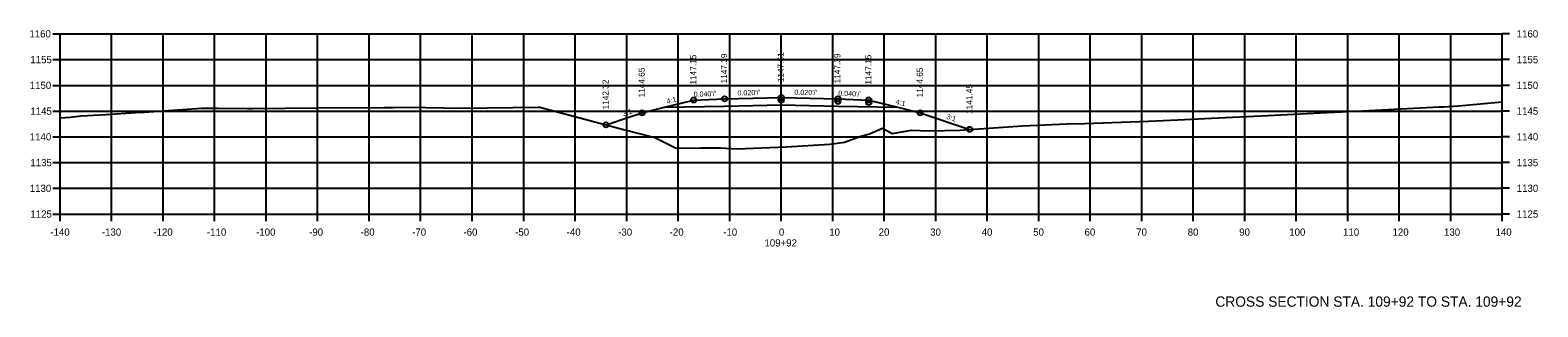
# Model space of a CAD drawing. Extents: x 1368971 to 1374497, y 378717 to 381839.
# Drawn here: x 1369951.5 to 1370244.2, y 380792.3 to 380846.1 of the extents above; entities that cross this region are included whole.
import ezdxf

# ---------------------------------------------------------------- set-up
doc = ezdxf.new("R2010")
doc.units = 0
for name, color, linetype in [('R_Alt Surface', 7, 'Continuous'), ('R_Axis', 7, 'Continuous'), ('R_Axis Annot', 7, 'Continuous'), ('R_Draft', 7, 'Continuous'), ('R_Exist Surface', 7, 'Continuous'), ('R_Fin Surface', 7, 'Continuous'), ('R_Grid', 7, 'Continuous'), ('R_No Plot', 7, 'Continuous'), ('R_Xsect Elev', 7, 'Continuous'), ('R_Xsect Slope', 7, 'Continuous')]:
    doc.layers.add(name, color=color, linetype=linetype)

msp = doc.modelspace()

# ---------------------------------------------------------------- linework, layer by layer
at = {"layer": 'R_Alt Surface'}
msp.add_lwpolyline([(1370074.68, 380831.11), (1370086.31, 380831.35), (1370086.31, 380831.35), (1370097.31, 380831.57), (1370097.31, 380831.57), (1370108.31, 380831.35), (1370108.31, 380831.35), (1370119.95, 380831.11)], dxfattribs=at)
at = {"layer": 'R_Axis'}
for p, q in [((1369955.91, 380845.37), (1369957.31, 380845.37)), ((1369957.31, 380810.37), (1369957.31, 380845.37)), ((1370237.31, 380810.37), (1370237.31, 380845.37)), ((1370238.71, 380845.37), (1370237.31, 380845.37)), ((1369955.91, 380840.37), (1369957.31, 380840.37)), ((1370238.71, 380840.37), (1370237.31, 380840.37)), ((1369955.91, 380835.37), (1369957.31, 380835.37)), ((1370238.71, 380835.37), (1370237.31, 380835.37)), ((1369955.91, 380830.37), (1369957.31, 380830.37)), ((1370238.71, 380830.37), (1370237.31, 380830.37)), ((1369955.91, 380825.37), (1369957.31, 380825.37)), ((1370238.71, 380825.37), (1370237.31, 380825.37)), ((1369955.91, 380820.37), (1369957.31, 380820.37)), ((1370238.71, 380820.37), (1370237.31, 380820.37)), ((1369955.91, 380815.37), (1369957.31, 380815.37)), ((1370238.71, 380815.37), (1370237.31, 380815.37)), ((1369955.91, 380810.37), (1369957.31, 380810.37)), ((1369957.31, 380810.37), (1370237.31, 380810.37)), ((1369957.31, 380808.97), (1369957.31, 380810.37)), ((1369967.31, 380808.97), (1369967.31, 380810.37)), ((1369977.31, 380808.97), (1369977.31, 380810.37)), ((1369987.31, 380808.97), (1369987.31, 380810.37)), ((1369997.31, 380808.97), (1369997.31, 380810.37)), ((1370007.31, 380808.97), (1370007.31, 380810.37)), ((1370017.31, 380808.97), (1370017.31, 380810.37)), ((1370027.31, 380808.97), (1370027.31, 380810.37)), ((1370037.31, 380808.97), (1370037.31, 380810.37)), ((1370047.31, 380808.97), (1370047.31, 380810.37)), ((1370057.31, 380808.97), (1370057.31, 380810.37)), ((1370067.31, 380808.97), (1370067.31, 380810.37)), ((1370077.31, 380808.97), (1370077.31, 380810.37)), ((1370087.31, 380808.97), (1370087.31, 380810.37)), ((1370097.31, 380808.97), (1370097.31, 380810.37)), ((1370107.31, 380808.97), (1370107.31, 380810.37)), ((1370117.31, 380808.97), (1370117.31, 380810.37)), ((1370127.31, 380808.97), (1370127.31, 380810.37)), ((1370137.31, 380808.97), (1370137.31, 380810.37)), ((1370147.31, 380808.97), (1370147.31, 380810.37)), ((1370157.31, 380808.97), (1370157.31, 380810.37)), ((1370167.31, 380808.97), (1370167.31, 380810.37)), ((1370177.31, 380808.97), (1370177.31, 380810.37)), ((1370187.31, 380808.97), (1370187.31, 380810.37)), ((1370197.31, 380808.97), (1370197.31, 380810.37)), ((1370207.31, 380808.97), (1370207.31, 380810.37)), ((1370217.31, 380808.97), (1370217.31, 380810.37)), ((1370227.31, 380808.97), (1370227.31, 380810.37)), ((1370237.31, 380808.97), (1370237.31, 380810.37)), ((1370238.71, 380810.37), (1370237.31, 380810.37))]:
    msp.add_line(p, q, dxfattribs=at)
at = {"layer": 'R_Exist Surface'}
msp.add_lwpolyline([(1369957.31, 380829.06), (1369959.28, 380829.2), (1369961.41, 380829.43), (1369966.24, 380829.68), (1369971.99, 380830.08), (1369973.6, 380830.14), (1369984.76, 380830.93), (1369984.87, 380830.93), (1369987.98, 380830.91), (1369993.7, 380830.87), (1369994.69, 380830.89), (1370007.37, 380830.99), (1370020.17, 380831.08), (1370022.16, 380831.09), (1370024.82, 380831.11), (1370035.32, 380830.96), (1370050.14, 380831.14), (1370050.28, 380831.14), (1370050.31, 380831.14), (1370050.42, 380831.14), (1370066.72, 380826.78), (1370072.75, 380825.21), (1370076.91, 380823.19), (1370081.78, 380823.22), (1370083.13, 380823.24), (1370085.53, 380823.24), (1370088.7, 380823.07), (1370098.27, 380823.45), (1370106.76, 380823.93), (1370109.59, 380824.32), (1370112.77, 380825.53), (1370114.44, 380825.94), (1370116.95, 380827.08), (1370118.83, 380826.02), (1370122.59, 380826.69), (1370126.03, 380826.54), (1370131.99, 380826.69), (1370144.16, 380827.53), (1370154.27, 380827.94), (1370154.83, 380827.92), (1370156.28, 380827.95), (1370168.61, 380828.42), (1370174.29, 380828.7), (1370180.87, 380829.02), (1370191.76, 380829.49), (1370203.27, 380830.08), (1370208.95, 380830.33), (1370225.06, 380831.19), (1370225.88, 380831.23), (1370228.81, 380831.39), (1370237.31, 380832.16)], dxfattribs=at)
at = {"layer": 'R_Fin Surface'}
msp.add_lwpolyline([(1370063.32, 380827.69), (1370067.56, 380829.1), (1370070.31, 380830.02), (1370074.68, 380831.11), (1370080.31, 380832.52), (1370086.31, 380832.76), (1370097.31, 380832.98), (1370108.31, 380832.76), (1370114.31, 380832.52), (1370119.95, 380831.11), (1370124.31, 380830.02), (1370133.92, 380826.82)], dxfattribs=at)
at = {"layer": 'R_Grid'}
for p, q in [((1369957.31, 380845.37), (1370237.31, 380845.37)), ((1369957.31, 380810.37), (1369957.31, 380845.37)), ((1369967.31, 380810.37), (1369967.31, 380845.37)), ((1369977.31, 380810.37), (1369977.31, 380845.37)), ((1369987.31, 380810.37), (1369987.31, 380845.37)), ((1369997.31, 380810.37), (1369997.31, 380845.37)), ((1370007.31, 380810.37), (1370007.31, 380845.37)), ((1370017.31, 380810.37), (1370017.31, 380845.37)), ((1370027.31, 380810.37), (1370027.31, 380845.37)), ((1370037.31, 380810.37), (1370037.31, 380845.37)), ((1370047.31, 380810.37), (1370047.31, 380845.37)), ((1370057.31, 380810.37), (1370057.31, 380845.37)), ((1370067.31, 380810.37), (1370067.31, 380845.37)), ((1370077.31, 380810.37), (1370077.31, 380845.37)), ((1370087.31, 380810.37), (1370087.31, 380845.37)), ((1370097.31, 380810.37), (1370097.31, 380845.37)), ((1370107.31, 380810.37), (1370107.31, 380845.37)), ((1370117.31, 380810.37), (1370117.31, 380845.37)), ((1370127.31, 380810.37), (1370127.31, 380845.37)), ((1370137.31, 380810.37), (1370137.31, 380845.37)), ((1370147.31, 380810.37), (1370147.31, 380845.37)), ((1370157.31, 380810.37), (1370157.31, 380845.37)), ((1370167.31, 380810.37), (1370167.31, 380845.37)), ((1370177.31, 380810.37), (1370177.31, 380845.37)), ((1370187.31, 380810.37), (1370187.31, 380845.37)), ((1370197.31, 380810.37), (1370197.31, 380845.37)), ((1370207.31, 380810.37), (1370207.31, 380845.37)), ((1370217.31, 380810.37), (1370217.31, 380845.37)), ((1370227.31, 380810.37), (1370227.31, 380845.37)), ((1370237.31, 380810.37), (1370237.31, 380845.37)), ((1369957.31, 380840.37), (1370237.31, 380840.37)), ((1369957.31, 380835.37), (1370237.31, 380835.37)), ((1369957.31, 380830.37), (1370237.31, 380830.37)), ((1369957.31, 380825.37), (1370237.31, 380825.37)), ((1369957.31, 380820.37), (1370237.31, 380820.37)), ((1369957.31, 380815.37), (1370237.31, 380815.37)), ((1369957.31, 380810.37), (1370237.31, 380810.37))]:
    msp.add_line(p, q, dxfattribs=at)
at = {"layer": 'R_No Plot'}
for centre in [(1370080.31, 380832.52), (1370086.31, 380832.76), (1370097.31, 380832.98), (1370097.31, 380832.49), (1370108.31, 380832.76), (1370108.31, 380832.27), (1370114.31, 380832.52), (1370114.31, 380832.03), (1370063.32, 380827.69), (1370070.31, 380830.02), (1370124.31, 380830.02), (1370133.92, 380826.82)]:
    msp.add_circle(centre, 0.5, dxfattribs=at)

# ---------------------------------------------------------------- texts
at = {"layer": 'R_Axis'}
msp.add_text('-', height=0.0001, dxfattribs=at).set_placement((1369957.31, 380810.37))
at = {"layer": 'R_Axis Annot'}
for s, p in [('1160', (1369951.35, 380844.67)), ('1160', (1370240.11, 380844.67)), ('1155', (1369951.54, 380839.67)), ('1155', (1370240.11, 380839.67)), ('1150', (1369951.42, 380834.67)), ('1150', (1370240.11, 380834.67)), ('1145', (1369951.54, 380829.67)), ('1145', (1370240.11, 380829.67)), ('1140', (1369951.42, 380824.67)), ('1140', (1370240.11, 380824.67)), ('1135', (1369951.54, 380819.67)), ('1135', (1370240.11, 380819.67)), ('1130', (1369951.42, 380814.67)), ('1130', (1370240.11, 380814.67)), ('1125', (1369951.54, 380809.67)), ('1125', (1370240.11, 380809.67)), ('-140', (1369955.42, 380806.17)), ('-130', (1369965.42, 380806.17)), ('-120', (1369975.42, 380806.17)), ('-110', (1369985.82, 380806.17)), ('-100', (1369995.37, 380806.17)), ('-90', (1370005.66, 380806.17)), ('-80', (1370015.66, 380806.17)), ('-70', (1370025.66, 380806.17)), ('-60', (1370035.62, 380806.17)), ('-50', (1370045.66, 380806.17)), ('-40', (1370055.66, 380806.17)), ('-30', (1370065.66, 380806.17)), ('-20', (1370075.66, 380806.17)), ('-10', (1370086.05, 380806.17)), ('109+92', (1370094.06, 380804.07)), ('0', (1370096.86, 380806.17)), ('10', (1370106.63, 380806.17)), ('20', (1370116.23, 380806.17)), ('30', (1370126.23, 380806.17)), ('40', (1370136.23, 380806.17)), ('50', (1370146.23, 380806.17)), ('60', (1370156.2, 380806.17)), ('70', (1370166.23, 380806.17)), ('80', (1370176.23, 380806.17)), ('90', (1370186.23, 380806.17)), ('100', (1370195.94, 380806.17)), ('110', (1370206.39, 380806.17)), ('120', (1370216, 380806.17)), ('130', (1370226, 380806.17)), ('140', (1370236, 380806.17))]:
    msp.add_text(s, height=1.4, dxfattribs=at).set_placement(p)
at = {"layer": 'R_Draft'}
msp.add_text('CROSS SECTION STA. 109+92 TO STA. 109+92', height=2, dxfattribs=at).set_placement((1370181.6, 380792.37))
at = {"layer": 'R_Xsect Elev'}
for s, p in [('1147.15', (1370080.81, 380835.52)), ('1147.39', (1370086.81, 380835.76)), ('1147.61', (1370097.81, 380835.98)), ('1147.39', (1370108.81, 380835.76)), ('1147.15', (1370114.81, 380835.52)), ('1144.65', (1370070.81, 380833.02)), ('1144.65', (1370124.81, 380833.02)), ('1142.32', (1370063.82, 380830.69)), ('1141.45', (1370134.42, 380829.82))]:
    msp.add_text(s, height=1.2, rotation=90, dxfattribs=at).set_placement(p)
at = {"layer": 'R_Xsect Slope'}
for s, rotation, p in [("0.040'/'", 2.2906, (1370080.32, 380833.12)), ("0.020'/'", 1.1458, (1370088.83, 380833.41)), ("0.020'/'", 358.8542, (1370099.86, 380833.53)), ("0.040'/'", 357.7094, (1370108.37, 380833.36)), ('4:1', 14.0362, (1370075.19, 380831.76)), ('4:1', 345.9638, (1370119.44, 380831.76)), ('3:1', 18.4349, (1370066.66, 380829.33)), ('3:1', 341.5651, (1370129.27, 380828.9))]:
    msp.add_text(s, height=1, rotation=rotation, dxfattribs=at).set_placement(p)

doc.saveas('drawing.dxf')
